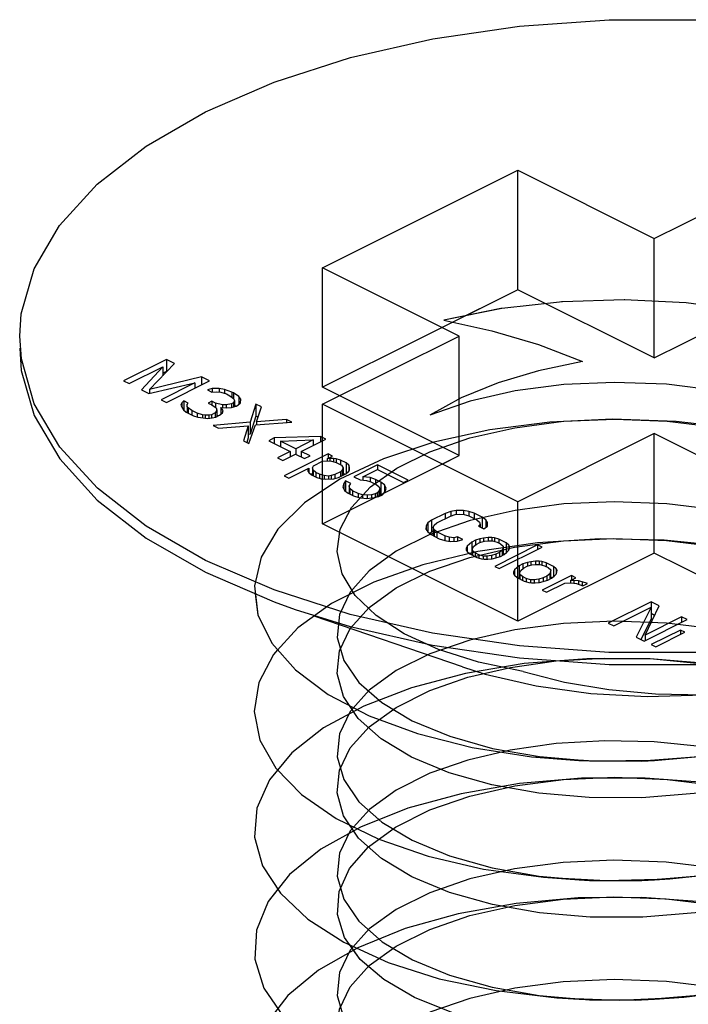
# Paper-space layout '005_EXP_CORICANT_PE_DRAWING_3_1' of a CAD drawing. Header units: millimetres. Extents: x 6 to 413, y 7 to 290.
# Tile 361 of 362: x 273.491 to 273.927, y 257.065 to 257.708. Entities that reach past the tile are written whole.
import ezdxf

# ---------------------------------------------------------------- set-up
doc = ezdxf.new("R2010")
doc.units = ezdxf.units.MM
doc.header["$LTSCALE"] = 23.1
doc.layers.get('0').update_dxf_attribs({"linetype": 'CONTINUOUS'})
doc.layers.add('124100000694A_M3X4P5_C_NI_BL184', color=7, linetype='CONTINUOUS')

# ---------------------------------------------------------------- blocks, each defined once
blk = doc.blocks.new('124100000694A_M3X4P5_C_NI_BL184', base_point=(273.90518, 257.20236))
at = {"layer": '124100000694A_M3X4P5_C_NI_BL184', "color": 7, "linetype": 'Continuous'}
for p, q in [((273.6888, 257.54603), (273.81608, 257.60967)), ((273.81608, 257.53173), (273.81608, 257.60967)), ((273.81608, 257.60967), (273.90518, 257.56512)), ((273.90518, 257.56512), (273.99427, 257.60967)), ((273.90518, 257.48718), (273.90518, 257.56512)), ((273.7779, 257.50148), (273.6888, 257.54603)), ((273.81608, 257.53173), (273.76674, 257.50706)), ((273.90518, 257.48718), (273.81608, 257.53173)), ((273.90518, 257.48718), (273.99427, 257.53173)), ((273.49226, 257.48654), (273.49118, 257.50148)), ((273.6888, 257.45693), (273.7779, 257.50148)), ((273.7779, 257.42354), (273.7779, 257.50148)), ((273.58698, 257.48621), (273.55898, 257.47221)), ((273.58698, 257.48621), (273.58698, 257.47841)), ((273.59223, 257.48358), (273.58698, 257.48621)), ((273.56248, 257.47046), (273.58452, 257.48148)), ((273.58452, 257.48148), (273.57064, 257.46637)), ((273.57596, 257.46669), (273.59223, 257.48358)), ((273.58452, 257.48148), (273.58452, 257.47558)), ((273.58698, 257.47841), (273.58452, 257.47718)), ((273.58716, 257.47832), (273.58698, 257.47841)), ((273.55898, 257.47221), (273.56248, 257.47046)), ((273.60973, 257.47483), (273.57596, 257.46669)), ((273.58698, 257.45821), (273.61498, 257.47221)), ((273.60973, 257.47483), (273.60973, 257.46958)), ((273.61498, 257.47221), (273.60973, 257.47483)), ((273.57064, 257.46637), (273.57531, 257.46404)), ((273.57531, 257.46404), (273.60552, 257.47098)), ((273.57596, 257.46669), (273.57596, 257.46419)), ((273.60552, 257.47098), (273.58348, 257.45996)), ((273.60552, 257.47098), (273.60552, 257.46748)), ((273.61664, 257.4672), (273.61368, 257.4663)), ((273.61368, 257.4663), (273.61659, 257.46485)), ((273.61659, 257.46485), (273.61955, 257.46516)), ((273.62136, 257.46723), (273.61664, 257.4672)), ((273.61664, 257.4672), (273.61664, 257.46485)), ((273.61955, 257.46516), (273.62249, 257.46488)), ((273.62136, 257.46723), (273.62136, 257.46488)), ((273.62488, 257.46666), (273.62136, 257.46723)), ((273.62249, 257.46488), (273.626, 257.46372)), ((273.62488, 257.46666), (273.62488, 257.46409)), ((273.62956, 257.46491), (273.62488, 257.46666)), ((273.62956, 257.46491), (273.62956, 257.46162)), ((273.63073, 257.46433), (273.62956, 257.46491)), ((273.58348, 257.45996), (273.58698, 257.45821)), ((273.5982, 257.45915), (273.59699, 257.45796)), ((273.5982, 257.45915), (273.5982, 257.45325)), ((273.60112, 257.45769), (273.5982, 257.45915)), ((273.61647, 257.45895), (273.61409, 257.45776)), ((273.61647, 257.45895), (273.61647, 257.45659)), ((273.6188, 257.45778), (273.61647, 257.45895)), ((273.626, 257.46372), (273.62834, 257.46255)), ((273.62834, 257.46255), (273.63066, 257.46079)), ((273.63121, 257.45932), (273.63059, 257.45785)), ((273.63066, 257.46079), (273.63121, 257.45932)), ((273.63073, 257.46433), (273.63073, 257.46079)), ((273.63422, 257.46199), (273.63073, 257.46433)), ((273.63121, 257.45932), (273.63121, 257.45546)), ((273.63422, 257.46199), (273.63422, 257.45697)), ((273.63536, 257.46023), (273.63422, 257.46199)), ((273.63531, 257.45787), (273.63536, 257.46023)), ((273.59699, 257.45796), (273.59637, 257.45649)), ((273.59637, 257.45649), (273.59693, 257.45502)), ((273.59693, 257.45502), (273.59807, 257.45325)), ((273.59699, 257.45796), (273.59699, 257.45502)), ((273.59807, 257.45325), (273.59981, 257.45179)), ((273.59981, 257.45179), (273.60448, 257.44945)), ((273.60048, 257.45562), (273.60051, 257.4568)), ((273.60048, 257.45562), (273.60048, 257.45145)), ((273.60105, 257.45474), (273.60048, 257.45562)), ((273.60051, 257.4568), (273.60112, 257.45769)), ((273.60105, 257.45474), (273.60105, 257.45117)), ((273.60337, 257.45299), (273.60105, 257.45474)), ((273.60337, 257.45299), (273.60337, 257.45001)), ((273.60687, 257.45124), (273.60337, 257.45299)), ((273.61409, 257.45776), (273.61642, 257.45659)), ((273.61642, 257.45659), (273.61932, 257.45454)), ((273.61988, 257.45307), (273.61867, 257.4513)), ((273.6188, 257.45778), (273.6188, 257.45491)), ((273.62349, 257.45663), (273.6188, 257.45778)), ((273.61932, 257.45454), (273.61988, 257.45307)), ((273.61988, 257.45307), (273.61988, 257.44899)), ((273.62228, 257.45485), (273.62228, 257.45041)), ((273.62228, 257.45485), (273.6264, 257.45458)), ((273.624, 257.4528), (273.62228, 257.45485)), ((273.62338, 257.45132), (273.624, 257.4528)), ((273.62585, 257.45664), (273.62349, 257.45663)), ((273.62349, 257.45663), (273.62349, 257.45485)), ((273.6294, 257.45725), (273.62585, 257.45664)), ((273.62585, 257.45664), (273.62585, 257.45458)), ((273.6264, 257.45458), (273.62935, 257.45489)), ((273.62935, 257.45489), (273.63232, 257.45579)), ((273.63059, 257.45785), (273.6294, 257.45725)), ((273.6294, 257.45725), (273.6294, 257.45489)), ((273.63059, 257.45785), (273.63059, 257.45527)), ((273.63199, 257.45569), (273.63121, 257.45621)), ((273.63232, 257.45579), (273.63351, 257.45639)), ((273.63351, 257.45639), (273.63531, 257.45787)), ((273.64531, 257.45704), (273.64153, 257.44523)), ((273.64531, 257.45704), (273.64531, 257.44924)), ((273.64881, 257.45529), (273.64531, 257.45704)), ((273.64566, 257.44554), (273.64881, 257.45529)), ((273.81608, 257.39329), (273.6888, 257.45693)), ((273.60448, 257.44945), (273.60741, 257.44859)), ((273.60687, 257.45124), (273.60687, 257.44874)), ((273.61039, 257.45008), (273.60687, 257.45124)), ((273.60741, 257.44859), (273.61093, 257.44801)), ((273.61039, 257.45008), (273.61039, 257.44801)), ((273.61215, 257.44979), (273.61039, 257.45008)), ((273.61093, 257.44801), (273.61388, 257.44774)), ((273.61451, 257.4498), (273.61215, 257.44979)), ((273.61215, 257.44979), (273.61215, 257.44801)), ((273.61388, 257.44774), (273.61683, 257.44805)), ((273.61628, 257.45011), (273.61451, 257.4498)), ((273.61451, 257.4498), (273.61451, 257.44774)), ((273.61867, 257.4513), (273.61628, 257.45011)), ((273.61628, 257.45011), (273.61628, 257.44805)), ((273.61683, 257.44805), (273.6192, 257.44865)), ((273.61867, 257.4513), (273.61867, 257.44865)), ((273.6192, 257.44865), (273.62158, 257.44984)), ((273.62087, 257.44948), (273.61988, 257.44972)), ((273.62158, 257.44984), (273.62338, 257.45132)), ((273.64531, 257.44924), (273.64153, 257.43743)), ((273.64503, 257.44348), (273.66865, 257.44537)), ((273.64664, 257.44858), (273.64531, 257.44924)), ((273.66515, 257.44712), (273.64566, 257.44554)), ((273.64566, 257.44554), (273.64566, 257.44348)), ((273.66515, 257.44712), (273.66515, 257.44509)), ((273.66865, 257.44537), (273.66515, 257.44712)), ((273.64153, 257.44523), (273.61731, 257.44304)), ((273.61731, 257.44304), (273.62081, 257.44129)), ((273.62081, 257.44129), (273.6403, 257.44286)), ((273.6403, 257.44286), (273.63715, 257.43312)), ((273.6403, 257.44286), (273.6403, 257.43507)), ((273.64065, 257.43137), (273.64503, 257.44348)), ((273.64153, 257.44523), (273.64153, 257.43743)), ((273.63715, 257.43312), (273.64065, 257.43137)), ((273.6403, 257.43507), (273.63932, 257.43204)), ((273.64153, 257.43743), (273.6403, 257.43732)), ((273.65723, 257.43499), (273.65366, 257.43321)), ((273.65366, 257.43321), (273.66766, 257.42621)), ((273.68732, 257.43604), (273.65723, 257.43499)), ((273.65723, 257.43499), (273.65723, 257.43142)), ((273.66131, 257.43295), (273.68255, 257.43365)), ((273.66131, 257.43295), (273.66131, 257.42938)), ((273.67123, 257.42799), (273.66131, 257.43295)), ((273.68255, 257.43365), (273.67123, 257.42799)), ((273.67473, 257.42624), (273.69082, 257.43429)), ((273.68255, 257.43365), (273.68255, 257.43015)), ((273.68732, 257.43604), (273.68732, 257.43254)), ((273.69082, 257.43429), (273.68732, 257.43604)), ((273.90518, 257.43784), (273.81608, 257.39329)), ((273.99427, 257.39329), (273.90518, 257.43784)), ((273.66766, 257.42621), (273.65932, 257.42204)), ((273.66766, 257.42621), (273.66766, 257.42271)), ((273.67123, 257.42799), (273.67123, 257.42446)), ((273.67473, 257.42624), (273.67473, 257.42267)), ((273.68056, 257.42333), (273.67473, 257.42624)), ((273.65932, 257.42204), (273.66282, 257.42029)), ((273.66282, 257.42029), (273.67116, 257.42446)), ((273.69238, 257.42457), (273.66378, 257.41027)), ((273.67116, 257.42446), (273.67699, 257.42154)), ((273.67699, 257.42154), (273.68056, 257.42333)), ((273.68279, 257.41685), (273.68874, 257.41983)), ((273.68874, 257.41983), (273.6917, 257.42014)), ((273.6917, 257.42014), (273.69464, 257.41986)), ((273.69172, 257.42132), (273.6953, 257.42311)), ((273.6935, 257.42163), (273.69172, 257.42132)), ((273.69172, 257.42132), (273.69172, 257.42014)), ((273.69238, 257.42457), (273.69238, 257.42165)), ((273.6953, 257.42311), (273.69238, 257.42457)), ((273.69586, 257.42164), (273.6935, 257.42163)), ((273.6935, 257.42163), (273.6935, 257.41986)), ((273.69464, 257.41986), (273.69757, 257.419)), ((273.69586, 257.42164), (273.69586, 257.4195)), ((273.69762, 257.42135), (273.69586, 257.42164)), ((273.69762, 257.42135), (273.69762, 257.419)), ((273.70055, 257.42049), (273.69762, 257.42135)), ((273.70055, 257.42049), (273.70055, 257.41751)), ((273.70405, 257.41873), (273.70055, 257.42049)), ((273.76674, 257.41796), (273.7779, 257.42354)), ((273.6667, 257.40881), (273.67981, 257.41537)), ((273.6792, 257.41448), (273.67917, 257.4133)), ((273.67917, 257.4133), (273.67975, 257.41242)), ((273.67981, 257.41537), (273.6792, 257.41448)), ((273.67981, 257.41537), (273.67981, 257.41242)), ((273.68217, 257.41538), (273.68279, 257.41685)), ((273.68217, 257.41538), (273.68217, 257.41061)), ((273.68272, 257.41391), (273.68217, 257.41538)), ((273.68272, 257.41391), (273.68272, 257.41033)), ((273.68446, 257.41244), (273.68272, 257.41391)), ((273.69757, 257.419), (273.70107, 257.41725)), ((273.70159, 257.41401), (273.70039, 257.41282)), ((273.70107, 257.41725), (273.70221, 257.41548)), ((273.70221, 257.41548), (273.70159, 257.41401)), ((273.70159, 257.41401), (273.70159, 257.41051)), ((273.70221, 257.41548), (273.70221, 257.41082)), ((273.70405, 257.41873), (273.70405, 257.41166)), ((273.70579, 257.41727), (273.70405, 257.41873)), ((273.7057, 257.41314), (273.70631, 257.41403)), ((273.70579, 257.41727), (273.70579, 257.41314)), ((273.70634, 257.4158), (273.70579, 257.41727)), ((273.70631, 257.41403), (273.70634, 257.4158)), ((273.72465, 257.41737), (273.70916, 257.40962)), ((273.71506, 257.40966), (273.72459, 257.41442)), ((273.72459, 257.41442), (273.74151, 257.40596)), ((273.72465, 257.41737), (273.72465, 257.41442)), ((273.74449, 257.40745), (273.72465, 257.41737)), ((273.66378, 257.41027), (273.6667, 257.40881)), ((273.67975, 257.41242), (273.68148, 257.41095)), ((273.68217, 257.41167), (273.68133, 257.41125)), ((273.68148, 257.41095), (273.68498, 257.4092)), ((273.68446, 257.41244), (273.68446, 257.40946)), ((273.6868, 257.41128), (273.68446, 257.41244)), ((273.68498, 257.4092), (273.68791, 257.40833)), ((273.6868, 257.41128), (273.6868, 257.40867)), ((273.68972, 257.41041), (273.6868, 257.41128)), ((273.68791, 257.40833), (273.69085, 257.40805)), ((273.68972, 257.41041), (273.68972, 257.40805)), ((273.69267, 257.41013), (273.68972, 257.41041)), ((273.69085, 257.40805), (273.69617, 257.40838)), ((273.69444, 257.41043), (273.69267, 257.41013)), ((273.69267, 257.41013), (273.69267, 257.40816)), ((273.69681, 257.41103), (273.69444, 257.41043)), ((273.69444, 257.41043), (273.69444, 257.40827)), ((273.69617, 257.40838), (273.69913, 257.40928)), ((273.70039, 257.41282), (273.69681, 257.41103)), ((273.69681, 257.41103), (273.69681, 257.40857)), ((273.69913, 257.40928), (273.7039, 257.41166)), ((273.70039, 257.41282), (273.70039, 257.4099)), ((273.70325, 257.41134), (273.70221, 257.41186)), ((273.7038, 257.40694), (273.70258, 257.40517)), ((273.7038, 257.40694), (273.7038, 257.40021)), ((273.7073, 257.40519), (273.7038, 257.40694)), ((273.7039, 257.41166), (273.7057, 257.41314)), ((273.70916, 257.40962), (273.71325, 257.40758)), ((273.71325, 257.40758), (273.71737, 257.40731)), ((273.71506, 257.40966), (273.71506, 257.40746)), ((273.71976, 257.40909), (273.71506, 257.40966)), ((273.71737, 257.40731), (273.7203, 257.40644)), ((273.71976, 257.40909), (273.71976, 257.4066)), ((273.72327, 257.40793), (273.71976, 257.40909)), ((273.72327, 257.40793), (273.72327, 257.40495)), ((273.72677, 257.40618), (273.72327, 257.40793)), ((273.74151, 257.40596), (273.74449, 257.40745)), ((273.70258, 257.40517), (273.70195, 257.4031)), ((273.70195, 257.4031), (273.70308, 257.40075)), ((273.70258, 257.40517), (273.70258, 257.40178)), ((273.70308, 257.40075), (273.7054, 257.39899)), ((273.70608, 257.40342), (273.7073, 257.40519)), ((273.70608, 257.40342), (273.70608, 257.39865)), ((273.70664, 257.40195), (273.70608, 257.40342)), ((273.70664, 257.40195), (273.70664, 257.39837)), ((273.70838, 257.40048), (273.70664, 257.40195)), ((273.70838, 257.40048), (273.70838, 257.3975)), ((273.71188, 257.39873), (273.70838, 257.40048)), ((273.7203, 257.40644), (273.7238, 257.40469)), ((273.7238, 257.40469), (273.72553, 257.40323)), ((273.72609, 257.40176), (273.72547, 257.40028)), ((273.72553, 257.40323), (273.72609, 257.40176)), ((273.72609, 257.40176), (273.72609, 257.39709)), ((273.72677, 257.40618), (273.72677, 257.39839)), ((273.7291, 257.40442), (273.72677, 257.40618)), ((273.7291, 257.40442), (273.7291, 257.39944)), ((273.73023, 257.40207), (273.7291, 257.40442)), ((273.72959, 257.40001), (273.73023, 257.40207)), ((273.7054, 257.39899), (273.7089, 257.39724)), ((273.7089, 257.39724), (273.71241, 257.39608)), ((273.71188, 257.39873), (273.71188, 257.39626)), ((273.71481, 257.39786), (273.71188, 257.39873)), ((273.71241, 257.39608), (273.71712, 257.39552)), ((273.71481, 257.39786), (273.71481, 257.3958)), ((273.71775, 257.39758), (273.71481, 257.39786)), ((273.71712, 257.39552), (273.72125, 257.39583)), ((273.72071, 257.3979), (273.71775, 257.39758)), ((273.71775, 257.39758), (273.71775, 257.39552)), ((273.72308, 257.3985), (273.72071, 257.3979)), ((273.72071, 257.3979), (273.72071, 257.39583)), ((273.72125, 257.39583), (273.7254, 257.39674)), ((273.72427, 257.39909), (273.72308, 257.3985)), ((273.72308, 257.3985), (273.72308, 257.39623)), ((273.72547, 257.40028), (273.72427, 257.39909)), ((273.72427, 257.39909), (273.72427, 257.39649)), ((273.7254, 257.39674), (273.72778, 257.39793)), ((273.72547, 257.40028), (273.72547, 257.39674)), ((273.72677, 257.39839), (273.72609, 257.39873)), ((273.72754, 257.39781), (273.72677, 257.39839)), ((273.72778, 257.39793), (273.72959, 257.40001)), ((273.7759, 257.38757), (273.77235, 257.38697)), ((273.78062, 257.3876), (273.7759, 257.38757)), ((273.7759, 257.38757), (273.7759, 257.38492)), ((273.78062, 257.3876), (273.78062, 257.38495)), ((273.78414, 257.38703), (273.78062, 257.3876)), ((273.75985, 257.3813), (273.75746, 257.37952)), ((273.76879, 257.38577), (273.75985, 257.3813)), ((273.75985, 257.3813), (273.75985, 257.37351)), ((273.76335, 257.37955), (273.77229, 257.38402)), ((273.77235, 257.38697), (273.76879, 257.38577)), ((273.76879, 257.38577), (273.76879, 257.38227)), ((273.77229, 257.38402), (273.77526, 257.38492)), ((273.77235, 257.38697), (273.77235, 257.38402)), ((273.77526, 257.38492), (273.77821, 257.38523)), ((273.77821, 257.38523), (273.78115, 257.38495)), ((273.78115, 257.38495), (273.78408, 257.38408)), ((273.78408, 257.38408), (273.78933, 257.38146)), ((273.78414, 257.38703), (273.78414, 257.38408)), ((273.78766, 257.38587), (273.78414, 257.38703)), ((273.78766, 257.38587), (273.78766, 257.38229)), ((273.79291, 257.38324), (273.78766, 257.38587)), ((273.78933, 257.38146), (273.79107, 257.37999)), ((273.79291, 257.38324), (273.79291, 257.37609)), ((273.79523, 257.38149), (273.79291, 257.38324)), ((273.79523, 257.38149), (273.79523, 257.37655)), ((273.79637, 257.37972), (273.79523, 257.38149)), ((273.75624, 257.37774), (273.75619, 257.37539)), ((273.75619, 257.37539), (273.75733, 257.37362)), ((273.75746, 257.37952), (273.75624, 257.37774)), ((273.75624, 257.37774), (273.75624, 257.37539)), ((273.75746, 257.37952), (273.75746, 257.37362)), ((273.76093, 257.37659), (273.76155, 257.37807)), ((273.76093, 257.37659), (273.76093, 257.37123)), ((273.76149, 257.37512), (273.76093, 257.37659)), ((273.76149, 257.37512), (273.76149, 257.37095)), ((273.76323, 257.37365), (273.76149, 257.37512)), ((273.76155, 257.37807), (273.76335, 257.37955)), ((273.79163, 257.37852), (273.79042, 257.37733)), ((273.79042, 257.37733), (273.79392, 257.37558)), ((273.79107, 257.37999), (273.79163, 257.37852)), ((273.79163, 257.37852), (273.79163, 257.37673)), ((273.79392, 257.37558), (273.79632, 257.37737)), ((273.79632, 257.37737), (273.79637, 257.37972)), ((273.75733, 257.37362), (273.75965, 257.37187)), ((273.75985, 257.37351), (273.75866, 257.37262)), ((273.75965, 257.37187), (273.7649, 257.36924)), ((273.76093, 257.37405), (273.75985, 257.37351)), ((273.76323, 257.37365), (273.76323, 257.37008)), ((273.76848, 257.37103), (273.76323, 257.37365)), ((273.7649, 257.36924), (273.76842, 257.36808)), ((273.76848, 257.37103), (273.76848, 257.36808)), ((273.77141, 257.37016), (273.76848, 257.37103)), ((273.77141, 257.37016), (273.77141, 257.36751)), ((273.77435, 257.36988), (273.77141, 257.37016)), ((273.77672, 257.37048), (273.77435, 257.36988)), ((273.77435, 257.36988), (273.77435, 257.36752)), ((273.77666, 257.36754), (273.78022, 257.36873)), ((273.77672, 257.37048), (273.77672, 257.36754)), ((273.78022, 257.36873), (273.77672, 257.37048)), ((273.79143, 257.36909), (273.78846, 257.36819)), ((273.7938, 257.36969), (273.79143, 257.36909)), ((273.79143, 257.36909), (273.79143, 257.36673)), ((273.79675, 257.37), (273.7938, 257.36969)), ((273.7938, 257.36969), (273.7938, 257.36746)), ((273.79911, 257.37001), (273.79675, 257.37)), ((273.79675, 257.37), (273.79675, 257.36794)), ((273.79911, 257.37001), (273.79911, 257.36795)), ((273.80087, 257.36973), (273.79911, 257.37001)), ((273.80087, 257.36973), (273.80087, 257.36759)), ((273.8038, 257.36886), (273.80087, 257.36973)), ((273.8038, 257.36886), (273.8038, 257.36647)), ((273.80847, 257.36652), (273.8038, 257.36886)), ((273.76842, 257.36808), (273.77194, 257.36751)), ((273.77194, 257.36751), (273.77666, 257.36754)), ((273.78245, 257.36285), (273.78243, 257.36167)), ((273.78308, 257.36433), (273.78245, 257.36285)), ((273.78245, 257.36285), (273.78245, 257.36167)), ((273.78608, 257.367), (273.78308, 257.36433)), ((273.78308, 257.36433), (273.78308, 257.36079)), ((273.78846, 257.36819), (273.78608, 257.367)), ((273.78608, 257.367), (273.78608, 257.3592)), ((273.78655, 257.3614), (273.78658, 257.36258)), ((273.78658, 257.36258), (273.7872, 257.36405)), ((273.7872, 257.36405), (273.789, 257.36554)), ((273.78846, 257.36819), (273.78846, 257.3651)), ((273.789, 257.36554), (273.79138, 257.36673)), ((273.79138, 257.36673), (273.79435, 257.36763)), ((273.79435, 257.36763), (273.7973, 257.36794)), ((273.7973, 257.36794), (273.79966, 257.36795)), ((273.79966, 257.36795), (273.80259, 257.36708)), ((273.82907, 257.36516), (273.80107, 257.35116)), ((273.80259, 257.36708), (273.80492, 257.36592)), ((273.80399, 257.3497), (273.83199, 257.3637)), ((273.80601, 257.36179), (273.80421, 257.36031)), ((273.80492, 257.36592), (273.80666, 257.36445)), ((273.80663, 257.36327), (273.80601, 257.36179)), ((273.80601, 257.36179), (273.80601, 257.35829)), ((273.80666, 257.36445), (273.80663, 257.36327)), ((273.80663, 257.36327), (273.80663, 257.35861)), ((273.80847, 257.36652), (273.80847, 257.35996)), ((273.81021, 257.36506), (273.80847, 257.36652)), ((273.81013, 257.36152), (273.81075, 257.363)), ((273.81021, 257.36506), (273.81021, 257.3617)), ((273.81078, 257.36418), (273.81021, 257.36506)), ((273.81075, 257.363), (273.81078, 257.36418)), ((273.82907, 257.36516), (273.82907, 257.36224)), ((273.83199, 257.3637), (273.82907, 257.36516)), ((273.78243, 257.36167), (273.783, 257.36079)), ((273.783, 257.36079), (273.78474, 257.35933)), ((273.78474, 257.35933), (273.78941, 257.35699)), ((273.78608, 257.3592), (273.78569, 257.35885)), ((273.78655, 257.35944), (273.78608, 257.3592)), ((273.78655, 257.3614), (273.78655, 257.35842)), ((273.78829, 257.35993), (273.78655, 257.3614)), ((273.78829, 257.35993), (273.78829, 257.35755)), ((273.79062, 257.35877), (273.78829, 257.35993)), ((273.78941, 257.35699), (273.79233, 257.35612)), ((273.79062, 257.35877), (273.79062, 257.35663)), ((273.79355, 257.3579), (273.79062, 257.35877)), ((273.79233, 257.35612), (273.7941, 257.35584)), ((273.79591, 257.35791), (273.79355, 257.3579)), ((273.79355, 257.3579), (273.79355, 257.35584)), ((273.7941, 257.35584), (273.79646, 257.35585)), ((273.79886, 257.35822), (273.79591, 257.35791)), ((273.79591, 257.35791), (273.79591, 257.35585)), ((273.79646, 257.35585), (273.79941, 257.35616)), ((273.80183, 257.35912), (273.79886, 257.35822)), ((273.79886, 257.35822), (273.79886, 257.35616)), ((273.79941, 257.35616), (273.80475, 257.35766)), ((273.80421, 257.36031), (273.80183, 257.35912)), ((273.80183, 257.35912), (273.80183, 257.35684)), ((273.80421, 257.36031), (273.80421, 257.35751)), ((273.80475, 257.35766), (273.80713, 257.35885)), ((273.80754, 257.35919), (273.80666, 257.35964)), ((273.80713, 257.35885), (273.80893, 257.36034)), ((273.80893, 257.36034), (273.81013, 257.36152)), ((273.80107, 257.35116), (273.80399, 257.3497)), ((273.817, 257.35154), (273.81399, 257.34887)), ((273.81938, 257.35273), (273.817, 257.35154)), ((273.817, 257.35154), (273.817, 257.34374)), ((273.81811, 257.34859), (273.81991, 257.35008)), ((273.82235, 257.35363), (273.81938, 257.35273)), ((273.81938, 257.35273), (273.81938, 257.34964)), ((273.81991, 257.35008), (273.8223, 257.35127)), ((273.8223, 257.35127), (273.82526, 257.35217)), ((273.82472, 257.35423), (273.82235, 257.35363)), ((273.82235, 257.35363), (273.82235, 257.35127)), ((273.82767, 257.35454), (273.82472, 257.35423)), ((273.82472, 257.35423), (273.82472, 257.352)), ((273.82526, 257.35217), (273.82822, 257.35248)), ((273.83003, 257.35455), (273.82767, 257.35454)), ((273.82767, 257.35454), (273.82767, 257.35248)), ((273.82822, 257.35248), (273.83058, 257.35249)), ((273.83003, 257.35455), (273.83003, 257.35249)), ((273.83179, 257.35427), (273.83003, 257.35455)), ((273.83058, 257.35249), (273.83351, 257.35162)), ((273.83179, 257.35427), (273.83179, 257.35213)), ((273.83472, 257.3534), (273.83179, 257.35427)), ((273.83351, 257.35162), (273.83584, 257.35046)), ((273.83472, 257.3534), (273.83472, 257.35102)), ((273.83939, 257.35106), (273.83472, 257.3534)), ((273.83584, 257.35046), (273.83758, 257.34899)), ((273.83758, 257.34899), (273.83755, 257.34781)), ((273.83939, 257.35106), (273.83939, 257.3445)), ((273.84113, 257.3496), (273.83939, 257.35106)), ((273.84113, 257.3496), (273.84113, 257.34624)), ((273.8417, 257.34872), (273.84113, 257.3496)), ((273.81337, 257.34739), (273.81335, 257.34621)), ((273.81335, 257.34621), (273.81392, 257.34533)), ((273.81399, 257.34887), (273.81337, 257.34739)), ((273.81392, 257.34533), (273.81566, 257.34387)), ((273.81399, 257.34887), (273.81399, 257.34533)), ((273.81566, 257.34387), (273.82032, 257.34153)), ((273.817, 257.34374), (273.8166, 257.34339)), ((273.81747, 257.34398), (273.817, 257.34374)), ((273.81747, 257.34594), (273.81749, 257.34712)), ((273.81747, 257.34594), (273.81747, 257.34296)), ((273.81921, 257.34447), (273.81747, 257.34594)), ((273.81749, 257.34712), (273.81811, 257.34859)), ((273.81921, 257.34447), (273.81921, 257.34209)), ((273.82154, 257.34331), (273.81921, 257.34447)), ((273.82154, 257.34331), (273.82154, 257.34117)), ((273.82447, 257.34244), (273.82154, 257.34331)), ((273.82978, 257.34276), (273.82683, 257.34245)), ((273.83275, 257.34366), (273.82978, 257.34276)), ((273.82978, 257.34276), (273.82978, 257.3407)), ((273.85106, 257.34523), (273.83199, 257.3357)), ((273.83513, 257.34485), (273.83275, 257.34366)), ((273.83275, 257.34366), (273.83275, 257.34138)), ((273.83693, 257.34634), (273.83513, 257.34485)), ((273.83513, 257.34485), (273.83513, 257.34205)), ((273.83566, 257.3422), (273.83805, 257.34339)), ((273.83755, 257.34781), (273.83693, 257.34634)), ((273.83693, 257.34634), (273.83693, 257.34284)), ((273.83755, 257.34781), (273.83755, 257.34315)), ((273.83846, 257.34373), (273.83758, 257.34418)), ((273.83805, 257.34339), (273.83985, 257.34488)), ((273.83985, 257.34488), (273.84105, 257.34606)), ((273.84105, 257.34606), (273.84167, 257.34754)), ((273.84167, 257.34754), (273.8417, 257.34872)), ((273.8504, 257.34199), (273.85397, 257.34377)), ((273.85106, 257.34523), (273.85106, 257.34231)), ((273.85397, 257.34377), (273.85106, 257.34523)), ((273.82032, 257.34153), (273.82325, 257.34066)), ((273.82325, 257.34066), (273.82502, 257.34038)), ((273.82683, 257.34245), (273.82447, 257.34244)), ((273.82447, 257.34244), (273.82447, 257.34038)), ((273.82502, 257.34038), (273.82737, 257.34039)), ((273.82683, 257.34245), (273.82683, 257.34039)), ((273.82737, 257.34039), (273.83033, 257.3407)), ((273.83033, 257.3407), (273.83566, 257.3422)), ((273.83491, 257.33424), (273.84682, 257.3402)), ((273.84682, 257.3402), (273.85096, 257.34051)), ((273.85276, 257.342), (273.8504, 257.34199)), ((273.8504, 257.34199), (273.8504, 257.34051)), ((273.85096, 257.34051), (273.85448, 257.33994)), ((273.85276, 257.342), (273.85276, 257.34022)), ((273.8557, 257.34172), (273.85276, 257.342)), ((273.85448, 257.33994), (273.85858, 257.33849)), ((273.8557, 257.34172), (273.8557, 257.33951)), ((273.85804, 257.34114), (273.8557, 257.34172)), ((273.85804, 257.34114), (273.85804, 257.33868)), ((273.86156, 257.33998), (273.85804, 257.34114)), ((273.85858, 257.33849), (273.86156, 257.33998)), ((273.7068, 257.31979), (273.65709, 257.33576)), ((273.83199, 257.3357), (273.83491, 257.33424)), ((273.90316, 257.32812), (273.87516, 257.31411)), ((273.87866, 257.31236), (273.90309, 257.32458)), ((273.90309, 257.32458), (273.89324, 257.30507)), ((273.89916, 257.30628), (273.90841, 257.32549)), ((273.90309, 257.32458), (273.90309, 257.31678)), ((273.90316, 257.32812), (273.90316, 257.32032)), ((273.90841, 257.32549), (273.90316, 257.32812)), ((273.78002, 257.28558), (273.68333, 257.31875)), ((273.923, 257.3182), (273.89916, 257.30628)), ((273.90539, 257.31921), (273.90316, 257.32032)), ((273.923, 257.3182), (273.923, 257.3147)), ((273.9265, 257.31645), (273.923, 257.3182)), ((273.87516, 257.31411), (273.87866, 257.31236)), ((273.90309, 257.31678), (273.89638, 257.30349)), ((273.89849, 257.30245), (273.9265, 257.31645)), ((273.89324, 257.30507), (273.89849, 257.30245)), ((273.89916, 257.30628), (273.89916, 257.30278)), ((273.92223, 257.30965), (273.90316, 257.30011)), ((273.90608, 257.29866), (273.92514, 257.30819)), ((273.92223, 257.30965), (273.92223, 257.30673)), ((273.92514, 257.30819), (273.92223, 257.30965)), ((273.90316, 257.30011), (273.90608, 257.29866)), ((273.71208, 257.25191), (273.70643, 257.26033)), ((273.71215, 257.17389), (273.70651, 257.18227)), ((273.71333, 257.09466), (273.70665, 257.10403))]:
    blk.add_line(p, q, dxfattribs=at)
for points in [[(273.61243, 257.64785), (273.65712, 257.66721), (273.70687, 257.68319), (273.7606, 257.69545), (273.81714, 257.70375), (273.87565, 257.70795), (273.93476, 257.70795), (273.99321, 257.70375), (274.04983, 257.69543), (274.10355, 257.68317), (274.15326, 257.6672), (274.19791, 257.64786), (274.23657, 257.62555), (274.26849, 257.60073), (274.29302, 257.5739), (274.30966, 257.54561), (274.3181, 257.51642), (274.31917, 257.50148)], [(273.49118, 257.50148), (273.4922, 257.51605), (273.50055, 257.54528), (273.5171, 257.57358), (273.54163, 257.60051), (273.57365, 257.62546), (273.61243, 257.64785)], [(273.49118, 257.49369), (273.49223, 257.47892), (273.50064, 257.44968), (273.51728, 257.42135), (273.54182, 257.39448), (273.57375, 257.36964), (273.61243, 257.34731)], [(273.65709, 257.33576), (273.61245, 257.3551), (273.57378, 257.37741), (273.54186, 257.40223), (273.51734, 257.42906), (273.5007, 257.45735), (273.49226, 257.48654)], [(273.61243, 257.34731), (273.65708, 257.32797), (273.67093, 257.32301)], [(273.64489, 257.33325), (273.64659, 257.31956), (273.6556, 257.30107)], [(273.67093, 257.32301), (273.70677, 257.31201), (273.7605, 257.29974), (273.81717, 257.29142), (273.87564, 257.28721), (273.93471, 257.28721), (273.99318, 257.29142), (274.04985, 257.29974), (274.10359, 257.31201), (274.13942, 257.32301)], [(274.10349, 257.31977), (274.04975, 257.30751), (273.99321, 257.29921), (273.93471, 257.29501), (273.8756, 257.29501), (273.81714, 257.29921), (273.76052, 257.30753), (273.7068, 257.31979)], [(273.6556, 257.30107), (273.67103, 257.2836), (273.69247, 257.26762)], [(273.65946, 257.29671), (273.6567, 257.29371), (273.64714, 257.27537), (273.64419, 257.25653), (273.6479, 257.23776), (273.65822, 257.21949)], [(273.78003, 257.28558), (273.79478, 257.28093), (273.82806, 257.27311), (273.86366, 257.26814), (273.90049, 257.2662), (273.93741, 257.26735)], [(273.69247, 257.26762), (273.7192, 257.25366), (273.75076, 257.242), (273.78643, 257.23299), (273.82512, 257.22698), (273.85583, 257.22455)], [(273.82985, 257.20309), (273.79927, 257.20852), (273.7713, 257.21645), (273.74687, 257.22663), (273.727, 257.23857), (273.71208, 257.25191)], [(273.90522, 257.22456), (273.94881, 257.22848), (273.98913, 257.23556), (274.02759, 257.24586)], [(273.85583, 257.22455), (273.86573, 257.22418), (273.90522, 257.22456)], [(273.85624, 257.22453), (273.86296, 257.22419), (273.89711, 257.22415), (273.90521, 257.22456)], [(273.6594, 257.21828), (273.65407, 257.21185), (273.64592, 257.19334), (273.64443, 257.17449), (273.64957, 257.15582)], [(273.65822, 257.21949), (273.67494, 257.20225), (273.69758, 257.18661)], [(273.96431, 257.20852), (273.93126, 257.20301), (273.89703, 257.20021), (273.86274, 257.20025), (273.82985, 257.20309)], [(273.69758, 257.18661), (273.72547, 257.17306), (273.75772, 257.16199), (273.79383, 257.15362), (273.83286, 257.14825), (273.85607, 257.1466)], [(273.83023, 257.1251), (273.79961, 257.13051), (273.77156, 257.13842), (273.74705, 257.1486), (273.72711, 257.16055), (273.71215, 257.17389)], [(273.90526, 257.14662), (273.91534, 257.1472), (273.95671, 257.15165), (273.99686, 257.15939), (274.03474, 257.17028)], [(273.64957, 257.15582), (273.66122, 257.13782), (273.67907, 257.12099), (273.70264, 257.10585)], [(273.85607, 257.1466), (273.87372, 257.14607), (273.90526, 257.14662)], [(273.85635, 257.14658), (273.86285, 257.14625), (273.89711, 257.14621), (273.90523, 257.14662)], [(273.65953, 257.14043), (273.65318, 257.13246), (273.64555, 257.11382), (273.64463, 257.09479), (273.65048, 257.07598)], [(273.96475, 257.13067), (273.93177, 257.12513), (273.89763, 257.12229), (273.86329, 257.12229), (273.83023, 257.1251)], [(273.70264, 257.10585), (273.73144, 257.09275), (273.76488, 257.08209), (273.80193, 257.07427), (273.84156, 257.06956), (273.85608, 257.06866)], [(273.83147, 257.047), (273.80094, 257.05227), (273.77312, 257.05995), (273.74875, 257.06982), (273.72864, 257.08152), (273.71333, 257.09466)], [(273.90523, 257.06868), (273.92437, 257.06994), (273.96574, 257.07514), (274.00554, 257.08361), (274.04274, 257.09516)], [(273.65048, 257.07598), (273.6629, 257.05794), (273.68159, 257.04115), (273.70605, 257.0261)], [(273.85608, 257.06866), (273.88255, 257.06809), (273.90523, 257.06868)], [(273.85625, 257.06865), (273.89268, 257.06811), (273.90521, 257.06868)]]:
    blk.add_lwpolyline(points, dxfattribs=at)

psp = doc.layouts.new('005_EXP_CORICANT_PE_DRAWING_3_1')

# ---------------------------------------------------------------- linework, layer by layer
at = {"color": 2, "linetype": 'Continuous'}
for p, q in [((273.6888, 257.54603), (273.81608, 257.60967)), ((273.81608, 257.60967), (273.90518, 257.56512)), ((273.90518, 257.56512), (273.99427, 257.60967)), ((273.7779, 257.50148), (273.6888, 257.54603)), ((273.6888, 257.45693), (273.7779, 257.50148)), ((273.81608, 257.39329), (273.6888, 257.45693)), ((273.90518, 257.43784), (273.81608, 257.39329)), ((273.99427, 257.39329), (273.90518, 257.43784))]:
    psp.add_line(p, q, dxfattribs=at)
at = {"color": 6, "linetype": 'Continuous'}
for p, q in [((273.81608, 257.53173), (273.81608, 257.60967)), ((273.90518, 257.48718), (273.90518, 257.56512)), ((273.6888, 257.46809), (273.6888, 257.54603)), ((273.81608, 257.53173), (273.6888, 257.46809)), ((273.90518, 257.48718), (273.81608, 257.53173)), ((273.90518, 257.48718), (273.99427, 257.53173)), ((273.84532, 257.52391), (273.84473, 257.52388)), ((273.88594, 257.52509), (273.88554, 257.5251)), ((273.7779, 257.42354), (273.7779, 257.50148)), ((273.7779, 257.42354), (273.6888, 257.46809)), ((273.6888, 257.37899), (273.6888, 257.45693)), ((273.90518, 257.3599), (273.90518, 257.43784)), ((273.6888, 257.37899), (273.7779, 257.42354)), ((273.81608, 257.31535), (273.81608, 257.39329)), ((273.81608, 257.31535), (273.6888, 257.37899)), ((273.90518, 257.3599), (273.81608, 257.31535)), ((273.99427, 257.31535), (273.90518, 257.3599))]:
    psp.add_line(p, q, dxfattribs=at)
at = {"color": 2, "linetype": 'Continuous'}
for points in [[(274.06666, 257.30038), (274.09241, 257.31526), (274.11368, 257.33242), (274.12942, 257.35118), (274.13907, 257.3708), (274.1426, 257.39119), (274.13975, 257.41183), (274.13052, 257.43203), (274.11543, 257.45101), (274.09455, 257.46874), (274.06815, 257.48483), (274.03723, 257.49858), (274.00301, 257.50959), (273.96574, 257.51782), (273.92592, 257.52309), (273.88554, 257.5251), (273.84532, 257.52391), (273.80563, 257.51948), (273.76778, 257.51186)], [(273.76777, 257.51186), (273.79919, 257.50498), (273.82957, 257.49596), (273.85841, 257.48487)], [(273.85841, 257.48487), (273.82972, 257.47888), (273.80324, 257.47096), (273.77916, 257.46112), (273.75881, 257.44996)], [(274.05155, 257.26462), (274.07357, 257.27965), (274.09119, 257.2965), (274.10365, 257.31457), (274.11059, 257.33321), (274.11199, 257.35242), (274.1077, 257.37154), (274.0979, 257.38995), (274.08291, 257.40728), (274.06298, 257.42326), (274.03855, 257.4375), (274.01062, 257.44947), (273.97996, 257.45895), (273.94721, 257.46584), (273.9131, 257.46998), (273.87901, 257.47127), (273.84613, 257.46982), (273.81442, 257.46568), (273.78495, 257.45897), (273.75881, 257.44996)], [(273.75881, 257.42601), (273.78479, 257.43498), (273.81415, 257.44169), (273.84599, 257.44586), (273.87931, 257.44733), (273.91366, 257.44599), (273.94779, 257.44179), (273.98069, 257.43482), (274.01145, 257.42521), (274.03925, 257.4132), (274.06335, 257.39906), (274.08314, 257.38312), (274.09807, 257.36575), (274.10779, 257.34735), (274.112, 257.32835), (274.11058, 257.30921), (274.10362, 257.29057), (274.09122, 257.27259), (274.07369, 257.25581), (274.05155, 257.24067)], [(273.81962, 257.28253), (273.79053, 257.2886), (273.76441, 257.2969), (273.74192, 257.30715), (273.72365, 257.31905), (273.71005, 257.33224), (273.70151, 257.34631), (273.69821, 257.36086), (273.70027, 257.37546), (273.7076, 257.38969), (273.72004, 257.40311), (273.73725, 257.41535), (273.75881, 257.42601)], [(274.05155, 257.18667), (274.07355, 257.20169), (274.09117, 257.21854), (274.10363, 257.2366), (274.11058, 257.25524), (274.112, 257.2744), (274.10776, 257.29344), (274.09797, 257.3119), (274.083, 257.32925), (274.06312, 257.34522), (274.03874, 257.35946), (274.01083, 257.37144), (273.98027, 257.38093), (273.94749, 257.38785), (273.91328, 257.39202), (273.87915, 257.39333), (273.84622, 257.39189), (273.81443, 257.38774), (273.78494, 257.38103), (273.75881, 257.37202)], [(273.75881, 257.37202), (273.73679, 257.36107), (273.71917, 257.34835), (273.70671, 257.33441), (273.69977, 257.31984), (273.69836, 257.30477), (273.70263, 257.28981), (273.71241, 257.27548), (273.7274, 257.26223), (273.74729, 257.25036), (273.77169, 257.24026), (273.7996, 257.23239), (273.83021, 257.22699), (273.86296, 257.22419), (273.89711, 257.22416), (273.93123, 257.22695), (273.96413, 257.23243), (273.9959, 257.24066), (274.0254, 257.25149), (274.05155, 257.26462)], [(273.75881, 257.34807), (273.78474, 257.35703), (273.81403, 257.36373), (273.84583, 257.36791), (273.87884, 257.36938), (273.91302, 257.3681), (273.94735, 257.36393), (273.98034, 257.35697), (274.01093, 257.34747), (274.03895, 257.33541), (274.06342, 257.32107), (274.08332, 257.305), (274.09825, 257.28755), (274.10795, 257.26899), (274.11203, 257.24998), (274.11051, 257.23097), (274.10356, 257.21251), (274.09118, 257.19461), (274.07365, 257.17783), (274.05155, 257.16273)], [(274.05155, 257.24067), (274.02558, 257.22763), (273.99618, 257.2168), (273.96431, 257.20852), (273.93126, 257.20301), (273.89703, 257.20021), (273.86274, 257.20025), (273.82985, 257.20309), (273.79927, 257.20852), (273.7713, 257.21645), (273.74687, 257.22663), (273.727, 257.23857), (273.71208, 257.25191), (273.70241, 257.26632), (273.69832, 257.28122), (273.69985, 257.29616), (273.70679, 257.31058), (273.71916, 257.3244), (273.73669, 257.33707), (273.75881, 257.34807)], [(274.05155, 257.10873), (274.07353, 257.12373), (274.09114, 257.14056), (274.10361, 257.15862), (274.11057, 257.17726), (274.112, 257.19638), (274.10779, 257.21541), (274.09799, 257.23393), (274.08302, 257.25129), (274.06314, 257.26726), (274.03876, 257.28151), (274.01086, 257.29349), (273.98037, 257.30296), (273.94744, 257.30991), (273.91315, 257.31409), (273.87899, 257.31539), (273.84601, 257.31392), (273.81421, 257.30976), (273.78486, 257.30306), (273.75881, 257.29407)], [(273.75881, 257.29407), (273.73682, 257.28315), (273.7192, 257.27044), (273.70673, 257.2565), (273.69978, 257.24193), (273.69835, 257.2269), (273.70258, 257.21198), (273.71236, 257.1976), (273.72733, 257.18434), (273.7472, 257.17247), (273.77158, 257.16236), (273.79948, 257.15448), (273.83, 257.14907), (273.86285, 257.14625), (273.89711, 257.14621), (273.93126, 257.14901), (273.96421, 257.1545), (273.99601, 257.16275), (274.02544, 257.17357), (274.05155, 257.18667)], [(273.7588, 257.27013), (273.78362, 257.27876), (273.81128, 257.28528), (273.84124, 257.28953), (273.87248, 257.29137), (273.9047, 257.29073), (273.93723, 257.28752), (273.96906, 257.28176), (273.99915, 257.27357)], [(273.81962, 257.28253), (273.84652, 257.27566), (273.87546, 257.27075), (273.90597, 257.26794), (273.93741, 257.26735)], [(274.05155, 257.16273), (274.02564, 257.14971), (273.99648, 257.13895), (273.96475, 257.13067), (273.93177, 257.12513), (273.89763, 257.12229), (273.86329, 257.12229), (273.83023, 257.1251), (273.79961, 257.13051), (273.77156, 257.13842), (273.74705, 257.1486), (273.72711, 257.16055), (273.71215, 257.17389), (273.70242, 257.18835), (273.69832, 257.20329), (273.69984, 257.21821), (273.7068, 257.23266), (273.71918, 257.24648), (273.73672, 257.25914), (273.7588, 257.27013)], [(273.99915, 257.21958), (273.96914, 257.22774), (273.93756, 257.23348), (273.90517, 257.2367), (273.87279, 257.23738), (273.84121, 257.23553), (273.8112, 257.23127), (273.78351, 257.22473), (273.7588, 257.21613)], [(273.7588, 257.21613), (273.73679, 257.20518), (273.71927, 257.19256), (273.70682, 257.17868), (273.6998, 257.16407), (273.69835, 257.14896), (273.70261, 257.13395), (273.71244, 257.11957), (273.72754, 257.10624), (273.74747, 257.09439), (273.77165, 257.08439), (273.79944, 257.07655), (273.83009, 257.07112), (273.86279, 257.06831), (273.89669, 257.06825), (273.93086, 257.07102), (273.96408, 257.07653), (273.99593, 257.08479), (274.02539, 257.0956), (274.05155, 257.10873)], [(273.75881, 257.19219), (273.78479, 257.20116), (273.81415, 257.20786), (273.84599, 257.21204), (273.87931, 257.2135), (273.91366, 257.21216), (273.94779, 257.20797), (273.98069, 257.20099), (274.01145, 257.19139), (274.03925, 257.17938), (274.06335, 257.16523), (274.08314, 257.14929), (274.09808, 257.13192), (274.10779, 257.11352), (274.112, 257.09452), (274.11058, 257.07539), (274.10362, 257.05674), (274.09122, 257.03876), (274.07369, 257.02198), (274.05155, 257.00685)], [(273.69948, 257.13892), (273.70626, 257.1539), (273.71867, 257.16808), (273.73635, 257.18098), (273.75881, 257.19219)], [(274.05155, 256.95285), (274.07351, 256.96784), (274.09112, 256.98465), (274.10359, 257.0027), (274.11057, 257.02136), (274.11201, 257.04045), (274.10775, 257.05964), (274.09785, 257.07825), (274.08279, 257.09562), (274.06279, 257.11162), (274.03839, 257.12581), (274.01059, 257.13771), (273.98014, 257.14714), (273.94718, 257.15407), (273.9129, 257.15823), (273.87875, 257.1595), (273.84567, 257.15801), (273.81394, 257.15383), (273.78475, 257.14715), (273.75881, 257.13819)], [(273.75881, 257.13819), (273.73684, 257.12728), (273.71923, 257.11458), (273.70675, 257.10065), (273.69978, 257.08606), (273.69834, 257.07107), (273.7026, 257.05605), (273.71246, 257.0416), (273.7275, 257.02833), (273.74744, 257.01646), (273.77183, 257.00639), (273.79968, 256.99855), (273.83015, 256.99317), (273.86314, 256.99035), (273.89745, 256.99034), (273.93161, 256.99317), (273.96466, 256.99872), (273.99642, 257.00699), (274.02559, 257.01775), (274.05155, 257.03079)], [(274.05155, 257.08479), (274.02564, 257.07177), (273.99653, 257.06102), (273.96488, 257.05276), (273.93189, 257.0472), (273.8981, 257.04437), (273.86423, 257.0443), (273.83147, 257.047), (273.80093, 257.05226), (273.77313, 257.05995), (273.74875, 257.06982), (273.72864, 257.08152), (273.71332, 257.09465), (273.70312, 257.10898), (273.69846, 257.12395), (273.69948, 257.13892)], [(273.7588, 257.11425), (273.78482, 257.12322), (273.81407, 257.12991), (273.84566, 257.13406), (273.87874, 257.13556), (273.91295, 257.13428), (273.94731, 257.13011), (273.98038, 257.12313), (274.01099, 257.11362), (274.03882, 257.10165), (274.06323, 257.08738), (274.0832, 257.07129), (274.09812, 257.05393), (274.10787, 257.03536), (274.11203, 257.01622), (274.11052, 256.99722), (274.10356, 256.97869), (274.09113, 256.96073), (274.07357, 256.94394), (274.05154, 256.9289)], [(274.05155, 257.00685), (274.02559, 256.9938), (273.99645, 256.98306), (273.96485, 256.97481), (273.93182, 256.96925), (273.89764, 256.96641), (273.86326, 256.9664), (273.83016, 256.96922), (273.79953, 256.97464), (273.77165, 256.9825), (273.74719, 256.99264), (273.7272, 257.0046), (273.71225, 257.0179), (273.70247, 257.03235), (273.69833, 257.04737), (273.69983, 257.06228), (273.7068, 257.07677), (273.71922, 257.09063), (273.73679, 257.1033), (273.7588, 257.11425)], [(274.05154, 256.87491), (274.07355, 256.88992), (274.09113, 256.90673), (274.10359, 256.92475), (274.11056, 256.94337), (274.11201, 256.96247), (274.10774, 256.98172), (274.09783, 257.00034), (274.08277, 257.0177), (274.06271, 257.03373), (274.03832, 257.0479), (274.01059, 257.05977), (273.98017, 257.06919), (273.94731, 257.07611), (273.91311, 257.08027), (273.87897, 257.08156), (273.84581, 257.08008), (273.81411, 257.07592), (273.78479, 257.06921), (273.7588, 257.06025)]]:
    psp.add_lwpolyline(points, dxfattribs=at)
at = {"color": 6, "linetype": 'Continuous'}
for points in [[(273.92747, 257.52299), (273.92592, 257.52309)], [(273.80563, 257.51948), (273.80498, 257.51942), (273.76777, 257.51186)], [(273.96108, 257.44088), (273.91949, 257.44571), (273.87779, 257.44717), (273.83704, 257.44534), (273.79785, 257.4403), (273.76132, 257.43222), (273.72843, 257.42134), (273.70002, 257.40798), (273.67688, 257.39255), (273.6596, 257.37548), (273.64863, 257.35727), (273.64425, 257.33844), (273.64659, 257.31956), (273.6556, 257.30107), (273.67103, 257.2836), (273.69247, 257.26762), (273.7192, 257.25366), (273.75076, 257.242), (273.78643, 257.23299), (273.82512, 257.22698), (273.86573, 257.22418), (273.90729, 257.22466), (273.94881, 257.22848)], [(273.95292, 257.36416), (273.91153, 257.36831), (273.86984, 257.36913), (273.82895, 257.36663), (273.79001, 257.36092), (273.7541, 257.35222), (273.72214, 257.34082), (273.69467, 257.32693), (273.67266, 257.31106), (273.6567, 257.29371), (273.64714, 257.27537), (273.64419, 257.25653), (273.6479, 257.23776), (273.65822, 257.21949), (273.67494, 257.20225), (273.69758, 257.18661), (273.72547, 257.17306), (273.75772, 257.16199), (273.79383, 257.15362), (273.83286, 257.14825), (273.87372, 257.14607), (273.91534, 257.1472), (273.95671, 257.15165)], [(273.94434, 257.28736), (273.90257, 257.29082), (273.86104, 257.29093), (273.82037, 257.28773), (273.78193, 257.28134), (273.74668, 257.27198), (273.71568, 257.26002), (273.68947, 257.24574), (273.66871, 257.2295), (273.65407, 257.21185), (273.64592, 257.19334), (273.64443, 257.17449), (273.64957, 257.15582), (273.66122, 257.13782), (273.67907, 257.12099), (273.70264, 257.10585), (273.73144, 257.09275), (273.76488, 257.08209), (273.80193, 257.07427), (273.84156, 257.06956), (273.88255, 257.06809), (273.92437, 257.06994), (273.96574, 257.07514)], [(274.16614, 257.06038), (274.16345, 257.08339), (274.15405, 257.10589), (274.13818, 257.12737), (274.11639, 257.14723), (274.08909, 257.16516), (274.05691, 257.18075), (274.0208, 257.19356), (273.98181, 257.20331), (273.94096, 257.20982), (273.89924, 257.21301), (273.85768, 257.21285), (273.81732, 257.20941), (273.77927, 257.20282), (273.74443, 257.19331), (273.71351, 257.18107), (273.68755, 257.16654), (273.66724, 257.15013), (273.65318, 257.13246), (273.64555, 257.11382), (273.64463, 257.0948), (273.65048, 257.07598), (273.6629, 257.05794)], [(274.13735, 257.05033), (274.11516, 257.07023), (274.08755, 257.08807), (274.05522, 257.1035), (274.01927, 257.11608), (273.98016, 257.1257), (273.93899, 257.13211), (273.89703, 257.13514), (273.85543, 257.1348), (273.81515, 257.13118), (273.7772, 257.12441), (273.74256, 257.11474), (273.71184, 257.10233), (273.68615, 257.08764), (273.66618, 257.07111), (273.6525, 257.05336)]]:
    psp.add_lwpolyline(points, dxfattribs=at)

# ---------------------------------------------------------------- block references
at = {"layer": '124100000694A_M3X4P5_C_NI_BL184'}
psp.add_blockref('124100000694A_M3X4P5_C_NI_BL184', (273.90518, 257.20236), dxfattribs=at)

doc.saveas('drawing.dxf')
